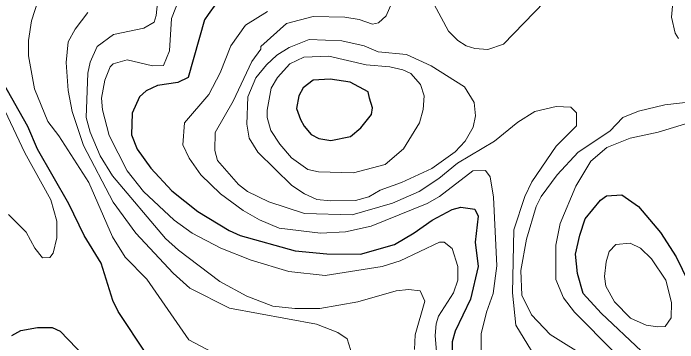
# Model space of a CAD drawing. Extents: x 673.3 to 698.5, y 6984.3 to 7012.3.
# Drawn here: x 690.864 to 691.93, y 7007.162 to 7007.69 of the extents above; entities that cross this region are included whole.
import ezdxf

# ---------------------------------------------------------------- set-up
doc = ezdxf.new("R2010")
doc.units = 0
doc.header["$LTSCALE"] = 0.032
doc.layers.add('1', color=7, linetype='Continuous', lineweight=25)
doc.layers.add('2', color=7, linetype='Continuous', lineweight=13)

msp = doc.modelspace()

# ---------------------------------------------------------------- linework, layer by layer
at = {"layer": '1'}
for points in [[(691.1893, 7007.7047), (691.1771, 7007.6877), (691.171, 7007.6789), (691.1451, 7007.5867), (691.1284, 7007.5786), (691.0956, 7007.5736), (691.0777, 7007.5655), (691.0669, 7007.5555), (691.0549, 7007.5295), (691.0541, 7007.4947), (691.0634, 7007.472), (691.0853, 7007.4415), (691.119, 7007.4052), (691.1607, 7007.3717), (691.2106, 7007.3412), (691.2285, 7007.3335), (691.3168, 7007.309), (691.3676, 7007.3041), (691.4216, 7007.3034), (691.4758, 7007.3191), (691.5076, 7007.3374), (691.5364, 7007.358), (691.5687, 7007.3749), (691.5824, 7007.3789), (691.605, 7007.3757), (691.6101, 7007.3643), (691.6054, 7007.3227), (691.6101, 7007.2838), (691.5981, 7007.2311)], [(691.0784, 7007.1431), (691.0327, 7007.2115), (691.024, 7007.2291), (691.0054, 7007.2889), (690.9783, 7007.3335), (690.9537, 7007.3842), (690.9033, 7007.4718), (690.8878, 7007.508), (690.8479, 7007.578)], [(691.8725, 7007.1477), (691.8079, 7007.209), (691.7788, 7007.2404), (691.7697, 7007.2723), (691.7667, 7007.3035), (691.7732, 7007.3337), (691.782, 7007.3598), (691.8063, 7007.3902), (691.8161, 7007.397), (691.8407, 7007.3985), (691.8678, 7007.3796), (691.9028, 7007.3381), (691.928, 7007.2989), (691.9844, 7007.1826), (692.0228, 7007.1227)], [(691.5981, 7007.2311), (691.5736, 7007.18), (691.5688, 7007.1627), (691.569, 7007.1366)], [(690.862, 7007.1728), (690.8766, 7007.1811), (690.9034, 7007.186), (690.9267, 7007.186), (690.9395, 7007.1801), (690.9919, 7007.1255)]]:
    msp.add_lwpolyline(points, dxfattribs=at)
msp.add_lwpolyline([(691.4052, 7007.4922), (691.4221, 7007.506), (691.4392, 7007.5273), (691.4407, 7007.5378), (691.4357, 7007.5534), (691.4336, 7007.5635), (691.4047, 7007.5794), (691.3727, 7007.5842), (691.3456, 7007.5825), (691.3297, 7007.5699), (691.3227, 7007.557), (691.3189, 7007.5368), (691.3251, 7007.5194), (691.3313, 7007.5086), (691.3425, 7007.4955), (691.3547, 7007.4888), (691.3741, 7007.4857)], close=True, dxfattribs=at)
at = {"layer": '2'}
for points in [[(691.2627, 7008.2047), (691.2948, 7008.1748), (691.3502, 7008.1628), (691.3709, 7008.1508), (691.3821, 7008.1243), (691.3869, 7008.0828), (691.4236, 7008.0161), (691.4671, 7007.9619), (691.4955, 7007.9213), (691.5036, 7007.8983), (691.51, 7007.8598), (691.5157, 7007.7738), (691.5356, 7007.7123), (691.5629, 7007.6611), (691.5778, 7007.646), (691.5911, 7007.6373), (691.6048, 7007.6332), (691.6257, 7007.6315), (691.6512, 7007.6401)], [(691.6512, 7007.6401), (691.7167, 7007.7079), (691.7436, 7007.7145), (691.7693, 7007.7113), (691.7962, 7007.7113), (691.8397, 7007.7315), (691.8708, 7007.7503), (691.8952, 7007.7551), (691.914, 7007.7446), (691.9206, 7007.729), (691.9229, 7007.7135), (691.9206, 7007.6834), (691.9263, 7007.6577), (691.9315, 7007.6489)], [(691.5084, 7007.1504), (691.5093, 7007.1741), (691.5247, 7007.2283), (691.5174, 7007.2444), (691.4986, 7007.247), (691.4787, 7007.2447), (691.4171, 7007.2269), (691.3565, 7007.2162), (691.316, 7007.2162), (691.2809, 7007.2202), (691.2389, 7007.2359), (691.196, 7007.2596), (691.1294, 7007.3098), (691.1086, 7007.3285), (691.0235, 7007.4289), (691.004, 7007.461), (690.9878, 7007.4991), (690.9816, 7007.5224), (690.9839, 7007.5937), (690.9876, 7007.6113), (690.9988, 7007.6365), (691.025, 7007.6555), (691.0738, 7007.6655), (691.0904, 7007.6755), (691.0939, 7007.6859), (691.0973, 7007.7217)], [(691.1319, 7007.717), (691.1185, 7007.681), (691.115, 7007.6292), (691.1056, 7007.6059), (691.0875, 7007.6054), (691.0472, 7007.6152), (691.0245, 7007.6084), (691.0199, 7007.6037), (691.0112, 7007.5824), (691.006, 7007.5536), (691.0075, 7007.5348), (691.0185, 7007.4936), (691.047, 7007.437), (691.0733, 7007.4037), (691.1224, 7007.3579), (691.1512, 7007.3373), (691.1972, 7007.3128), (691.246, 7007.2938), (691.3066, 7007.2757), (691.3648, 7007.2691), (691.4562, 7007.2839), (691.4851, 7007.2928), (691.5483, 7007.3228), (691.5559, 7007.3227), (691.5687, 7007.3126), (691.5775, 7007.2836), (691.5776, 7007.2618), (691.5708, 7007.2416), (691.5468, 7007.2039), (691.5427, 7007.192)], [(691.2008, 7007.1374), (691.1463, 7007.1663), (691.0786, 7007.2631), (691.0441, 7007.2986), (691.0234, 7007.3312), (690.9855, 7007.4184), (690.9373, 7007.4933), (690.9197, 7007.5159), (690.8983, 7007.5686), (690.8888, 7007.6214), (690.8888, 7007.6457), (690.8936, 7007.6774), (690.9042, 7007.7113)], [(691.4718, 7007.7064), (691.4627, 7007.6853), (691.4506, 7007.6743), (691.4409, 7007.6722), (691.4194, 7007.6796), (691.3966, 7007.6836), (691.3455, 7007.6844), (691.3025, 7007.673)], [(690.9838, 7007.6907), (690.9638, 7007.6643), (690.9525, 7007.6438), (690.949, 7007.6107), (690.9523, 7007.5656), (690.9587, 7007.5321), (690.9769, 7007.4778), (691.0249, 7007.3869), (691.0611, 7007.3369), (691.1208, 7007.2732), (691.1475, 7007.2489), (691.2112, 7007.217), (691.3507, 7007.191), (691.3849, 7007.1781), (691.4002, 7007.1677), (691.4082, 7007.1423)], [(691.6152, 7007.1461), (691.6152, 7007.1758), (691.6236, 7007.2107), (691.6346, 7007.2405), (691.6403, 7007.2845), (691.6347, 7007.395), (691.6297, 7007.4276), (691.6222, 7007.4374), (691.6019, 7007.4368), (691.5484, 7007.396), (691.5285, 7007.3846), (691.4387, 7007.3485), (691.3973, 7007.3391), (691.3574, 7007.3373), (691.291, 7007.3452), (691.2593, 7007.3586), (691.2333, 7007.3735), (691.1971, 7007.4004), (691.1653, 7007.4306), (691.1468, 7007.4572), (691.1366, 7007.4789), (691.1391, 7007.5137), (691.1782, 7007.5592), (691.1966, 7007.5943), (691.2133, 7007.6374), (691.237, 7007.6703), (691.2725, 7007.6922)], [(691.3025, 7007.673), (691.2618, 7007.6363), (691.2614, 7007.6321), (691.2472, 7007.6124), (691.2171, 7007.5487), (691.1885, 7007.4984), (691.1876, 7007.4696), (691.1918, 7007.4537), (691.2256, 7007.4151), (691.2404, 7007.4039), (691.2744, 7007.3873), (691.3314, 7007.3685), (691.408, 7007.3667), (691.4727, 7007.3853), (691.5156, 7007.4041), (691.547, 7007.4249), (691.5769, 7007.4493), (691.6365, 7007.4844), (691.6737, 7007.5149), (691.7013, 7007.5319), (691.7357, 7007.5402), (691.7587, 7007.5392), (691.7682, 7007.53), (691.7679, 7007.5093), (691.7354, 7007.4765), (691.6964, 7007.4193), (691.6854, 7007.396), (691.6676, 7007.3426), (691.6656, 7007.2416), (691.6707, 7007.1896), (691.7016, 7007.139)], [(690.841, 7007.5527), (690.8827, 7007.4658), (690.9245, 7007.3904), (690.9343, 7007.3562), (690.9343, 7007.3298), (690.9286, 7007.3051), (690.9233, 7007.2983), (690.9115, 7007.2975), (690.8988, 7007.3132), (690.8852, 7007.3386), (690.8569, 7007.3671)], [(691.7883, 7007.1359), (691.7259, 7007.1746), (691.6959, 7007.2061), (691.6805, 7007.2377), (691.6787, 7007.277), (691.6877, 7007.3272), (691.7033, 7007.3796), (691.7114, 7007.3956), (691.7369, 7007.4306), (691.7709, 7007.4671), (691.8217, 7007.5006), (691.8426, 7007.5223), (691.8677, 7007.5329), (691.9099, 7007.5426), (691.9806, 7007.5509)], [(691.9483, 7007.514), (691.8992, 7007.4989), (691.8541, 7007.4893), (691.8165, 7007.4744), (691.7912, 7007.4523), (691.7671, 7007.4126), (691.7417, 7007.3524), (691.7349, 7007.3178), (691.7349, 7007.263), (691.7472, 7007.2334), (691.765, 7007.2103), (691.829, 7007.1456)], [(691.5427, 7007.192), (691.5411, 7007.1732), (691.5435, 7007.1467)]]:
    msp.add_lwpolyline(points, dxfattribs=at)
for points in [[(691.6041, 7007.5465), (691.5883, 7007.5718), (691.5351, 7007.6055), (691.4954, 7007.6233), (691.45, 7007.6279), (691.4272, 7007.6373), (691.3914, 7007.6453), (691.3393, 7007.6478), (691.3071, 7007.6346), (691.2875, 7007.6223), (691.2706, 7007.607), (691.2536, 7007.5859), (691.2407, 7007.5555), (691.2389, 7007.5119), (691.2431, 7007.4895), (691.257, 7007.4667), (691.3114, 7007.4134), (691.3317, 7007.4001), (691.3516, 7007.3912), (691.3734, 7007.3887), (691.4135, 7007.3896), (691.4346, 7007.3954), (691.4529, 7007.4061), (691.4871, 7007.4183), (691.5359, 7007.4407), (691.5734, 7007.4676), (691.5892, 7007.4843), (691.6025, 7007.507), (691.6061, 7007.525)], [(691.5159, 7007.5142), (691.5222, 7007.5353), (691.5238, 7007.5571), (691.5179, 7007.5756), (691.5023, 7007.5928), (691.4895, 7007.5988), (691.4688, 7007.6037), (691.4305, 7007.6071), (691.3709, 7007.621), (691.3308, 7007.6193), (691.3081, 7007.6085), (691.2884, 7007.5864), (691.278, 7007.5694), (691.2715, 7007.5343), (691.2715, 7007.5224), (691.2777, 7007.5017), (691.2918, 7007.4799), (691.3109, 7007.4576), (691.3369, 7007.4391), (691.3539, 7007.4353), (691.4105, 7007.4336), (691.4611, 7007.4474), (691.4907, 7007.4721)], [(691.8886, 7007.2961), (691.8706, 7007.3132), (691.8543, 7007.3209), (691.8312, 7007.3188), (691.8206, 7007.3075), (691.8154, 7007.291), (691.8131, 7007.2676), (691.8153, 7007.2521), (691.8291, 7007.2271), (691.8545, 7007.2009), (691.88, 7007.1898), (691.8983, 7007.1869), (691.9104, 7007.1877), (691.9197, 7007.2014), (691.9205, 7007.2262), (691.9115, 7007.2617)]]:
    msp.add_lwpolyline(points, close=True, dxfattribs=at)

doc.saveas('drawing.dxf')
